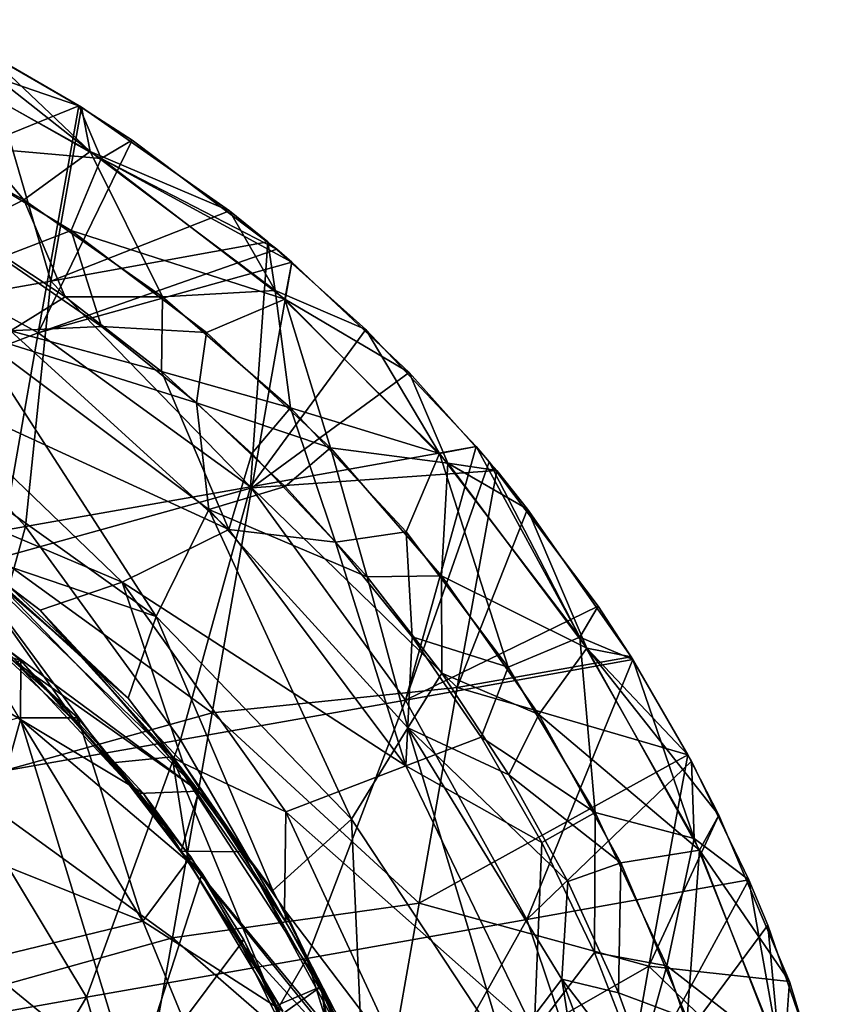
# Model space of a CAD drawing. Extents: x -65 to 803, y -691 to 80.
# Tile 281 of 281: x 771 to 801, y -98 to -62. Entities that reach past the tile are written whole.
import ezdxf

# ---------------------------------------------------------------- set-up
doc = ezdxf.new("R2010")
doc.units = 0
doc.header["$LTSCALE"] = 101.851852
for name, color, linetype in [('230', 7, 'CONTINUOUS'), ('233', 7, 'CONTINUOUS'), ('241', 7, 'CONTINUOUS'), ('251', 7, 'CONTINUOUS'), ('253', 7, 'CONTINUOUS'), ('254', 7, 'CONTINUOUS'), ('256', 7, 'CONTINUOUS'), ('312', 7, 'CONTINUOUS'), ('315', 7, 'CONTINUOUS'), ('323', 7, 'CONTINUOUS'), ('333', 7, 'CONTINUOUS'), ('335', 7, 'CONTINUOUS'), ('336', 7, 'CONTINUOUS'), ('338', 7, 'CONTINUOUS')]:
    doc.layers.add(name, color=color, linetype=linetype)

msp = doc.modelspace()

# ---------------------------------------------------------------- linework, layer by layer
at = {"layer": '230', "color": 7, "linetype": 'CONTINUOUS'}
for points in [[(768.504, -69.437, 57.501), (770.256, -73.222, 70.092), (772.313, -71.945, 57.502), (768.504, -69.437, 57.501)], [(772.313, -71.945, 57.502), (770.256, -73.222, 70.092), (775.923, -74.745, 57.504), (772.313, -71.945, 57.502)], [(770.256, -73.222, 70.092), (766.831, -75.335, 83.15), (778.444, -80.67, 70.817), (770.256, -73.222, 70.092)], [(770.256, -73.222, 70.092), (778.444, -80.67, 70.817), (775.923, -74.745, 57.504), (770.256, -73.222, 70.092)], [(775.923, -74.745, 57.504), (778.444, -80.67, 70.817), (779.307, -77.818, 57.505), (775.923, -74.745, 57.504)], [(774.441, -82.652, 84.486), (766.831, -75.335, 83.15), (764.163, -78.282, 92.891), (774.441, -82.652, 84.486)], [(766.831, -75.335, 83.15), (774.441, -82.652, 84.486), (778.444, -80.67, 70.817), (766.831, -75.335, 83.15)], [(779.307, -77.818, 57.505), (778.444, -80.67, 70.817), (782.443, -81.142, 57.507), (779.307, -77.818, 57.505)], [(771.369, -83.702, 91.474), (774.441, -82.652, 84.486), (764.163, -78.282, 92.891), (771.369, -83.702, 91.474)], [(778.444, -80.67, 70.817), (774.441, -82.652, 84.486), (785.077, -89.539, 71.49), (778.444, -80.67, 70.817)], [(778.444, -80.67, 70.817), (785.077, -89.539, 71.49), (782.443, -81.142, 57.507), (778.444, -80.67, 70.817)], [(782.443, -81.142, 57.507), (785.077, -89.539, 71.49), (785.311, -84.698, 57.508), (782.443, -81.142, 57.507)], [(776.737, -89.432, 90.556), (774.441, -82.652, 84.486), (771.369, -83.702, 91.474), (776.737, -89.432, 90.556)], [(780.584, -91.257, 85.592), (774.441, -82.652, 84.486), (776.737, -89.432, 90.556), (780.584, -91.257, 85.592)], [(774.441, -82.652, 84.486), (780.584, -91.257, 85.592), (785.077, -89.539, 71.49), (774.441, -82.652, 84.486)], [(767.816, -83.138, 95.705), (770.573, -87.736, 97.905), (772.787, -87.729, 94.79), (767.816, -83.138, 95.705)], [(785.311, -84.698, 57.508), (785.077, -89.539, 71.49), (787.897, -88.464, 57.508), (785.311, -84.698, 57.508)], [(770.573, -87.736, 97.905), (762.13, -90.091, 109.402), (775.213, -95.353, 99.099), (770.573, -87.736, 97.905)], [(770.573, -87.736, 97.905), (775.213, -95.353, 99.099), (772.787, -87.729, 94.79), (770.573, -87.736, 97.905)], [(772.787, -87.729, 94.79), (775.213, -95.353, 99.099), (777.022, -92.951, 94.097), (772.787, -87.729, 94.79)], [(787.897, -88.464, 57.508), (785.077, -89.539, 71.49), (790.18, -92.412, 57.509), (787.897, -88.464, 57.508)], [(780.529, -94.934, 90.004), (780.584, -91.257, 85.592), (776.737, -89.432, 90.556), (780.529, -94.934, 90.004)], [(785.077, -89.539, 71.49), (780.584, -91.257, 85.592), (789.892, -99.507, 72.189), (785.077, -89.539, 71.49)], [(785.077, -89.539, 71.49), (789.892, -99.507, 72.189), (790.18, -92.412, 57.509), (785.077, -89.539, 71.49)], [(762.13, -90.091, 109.402), (766.511, -97.473, 110.866), (775.213, -95.353, 99.099), (762.13, -90.091, 109.402)], [(785.023, -100.851, 86.507), (780.584, -91.257, 85.592), (780.529, -94.934, 90.004), (785.023, -100.851, 86.507)], [(780.584, -91.257, 85.592), (785.023, -100.851, 86.507), (789.892, -99.507, 72.189), (780.584, -91.257, 85.592)], [(790.18, -92.412, 57.509), (789.892, -99.507, 72.189), (792.155, -96.532, 57.509), (790.18, -92.412, 57.509)], [(777.022, -92.951, 94.097), (775.213, -95.353, 99.099), (780.47, -98.738, 93.615), (777.022, -92.951, 94.097)], [(784.205, -102.595, 89.586), (785.023, -100.851, 86.507), (780.529, -94.934, 90.004), (784.205, -102.595, 89.586)], [(775.213, -95.353, 99.099), (766.511, -97.473, 110.866), (778.618, -103.62, 99.912), (775.213, -95.353, 99.099)], [(775.213, -95.353, 99.099), (778.618, -103.62, 99.912), (780.47, -98.738, 93.615), (775.213, -95.353, 99.099)], [(792.155, -96.532, 57.509), (789.892, -99.507, 72.189), (793.807, -100.801, 57.51), (792.155, -96.532, 57.509)], [(766.511, -97.473, 110.866), (769.783, -105.474, 111.78), (778.618, -103.62, 99.912), (766.511, -97.473, 110.866)]]:
    msp.add_3dface(points, dxfattribs=at)
at = {"layer": '233', "color": 7, "linetype": 'CONTINUOUS'}
for points in [[(767.816, -83.138, 95.705), (772.787, -87.729, 94.79), (767.797, -83.348, 95.592), (767.816, -83.138, 95.705)], [(767.797, -83.348, 95.592), (772.787, -87.729, 94.79), (772.727, -87.922, 94.685), (767.797, -83.348, 95.592)], [(772.787, -87.729, 94.79), (777.022, -92.951, 94.097), (772.727, -87.922, 94.685), (772.787, -87.729, 94.79)], [(772.727, -87.922, 94.685), (777.022, -92.951, 94.097), (774.07, -89.426, 94.455), (772.727, -87.922, 94.685)], [(774.07, -89.426, 94.455), (777.022, -92.951, 94.097), (776.938, -93.141, 93.995), (774.07, -89.426, 94.455)], [(777.022, -92.951, 94.097), (780.47, -98.738, 93.615), (776.938, -93.141, 93.995), (777.022, -92.951, 94.097)], [(776.938, -93.141, 93.995), (780.47, -98.738, 93.615), (780.175, -98.548, 93.54), (776.938, -93.141, 93.995)]]:
    msp.add_3dface(points, dxfattribs=at)
at = {"layer": '241', "color": 7, "linetype": 'CONTINUOUS'}
for points in [[(771.369, -83.702, 91.474), (764.163, -78.282, 92.891), (767.89, -81.05, 92.026), (771.369, -83.702, 91.474)], [(772.623, -85.134, 91.14), (771.369, -83.702, 91.474), (767.89, -81.05, 92.026), (772.623, -85.134, 91.14)], [(776.737, -89.432, 90.556), (771.369, -83.702, 91.474), (776.319, -89.201, 90.515), (776.737, -89.432, 90.556)], [(776.319, -89.201, 90.515), (771.369, -83.702, 91.474), (772.623, -85.134, 91.14), (776.319, -89.201, 90.515)], [(780.597, -95.408, 89.89), (776.737, -89.432, 90.556), (776.319, -89.201, 90.515), (780.597, -95.408, 89.89)], [(780.529, -94.934, 90.004), (776.737, -89.432, 90.556), (780.597, -95.408, 89.89), (780.529, -94.934, 90.004)], [(784.205, -102.595, 89.586), (780.529, -94.934, 90.004), (783.994, -102.548, 89.506), (784.205, -102.595, 89.586)], [(783.994, -102.548, 89.506), (780.529, -94.934, 90.004), (781.899, -97.806, 89.728), (783.994, -102.548, 89.506)], [(781.899, -97.806, 89.728), (780.529, -94.934, 90.004), (780.597, -95.408, 89.89), (781.899, -97.806, 89.728)]]:
    msp.add_3dface(points, dxfattribs=at)
at = {"layer": '251', "color": 7, "linetype": 'CONTINUOUS'}
for points in [[(767.797, -83.348, 95.592), (772.727, -87.922, 94.685), (767.89, -81.05, 92.026), (767.797, -83.348, 95.592)], [(772.727, -87.922, 94.685), (774.07, -89.426, 94.455), (767.89, -81.05, 92.026), (772.727, -87.922, 94.685)], [(774.07, -89.426, 94.455), (776.319, -89.201, 90.515), (767.89, -81.05, 92.026), (774.07, -89.426, 94.455)], [(776.319, -89.201, 90.515), (772.623, -85.134, 91.14), (767.89, -81.05, 92.026), (776.319, -89.201, 90.515)], [(774.07, -89.426, 94.455), (776.938, -93.141, 93.995), (776.319, -89.201, 90.515), (774.07, -89.426, 94.455)], [(776.938, -93.141, 93.995), (780.175, -98.548, 93.54), (776.319, -89.201, 90.515), (776.938, -93.141, 93.995)], [(780.175, -98.548, 93.54), (781.899, -97.806, 89.728), (776.319, -89.201, 90.515), (780.175, -98.548, 93.54)], [(781.899, -97.806, 89.728), (780.597, -95.408, 89.89), (776.319, -89.201, 90.515), (781.899, -97.806, 89.728)], [(780.175, -98.548, 93.54), (780.355, -98.904, 93.517), (781.899, -97.806, 89.728), (780.175, -98.548, 93.54)], [(780.355, -98.904, 93.517), (782.916, -105.106, 93.238), (781.899, -97.806, 89.728), (780.355, -98.904, 93.517)], [(782.916, -105.106, 93.238), (783.914, -108.57, 93.168), (781.899, -97.806, 89.728), (782.916, -105.106, 93.238)], [(783.914, -108.57, 93.168), (785.746, -108.18, 89.382), (781.899, -97.806, 89.728), (783.914, -108.57, 93.168)], [(785.746, -108.18, 89.382), (783.994, -102.548, 89.506), (781.899, -97.806, 89.728), (785.746, -108.18, 89.382)]]:
    msp.add_3dface(points, dxfattribs=at)
at = {"layer": '253', "color": 7, "linetype": 'CONTINUOUS'}
for points in [[(765.204, -65.229, 57.389), (768.504, -69.437, 57.501), (770.759, -68.308, 57.389), (765.204, -65.229, 57.389)], [(768.504, -69.437, 57.501), (772.313, -71.945, 57.502), (770.759, -68.308, 57.389), (768.504, -69.437, 57.501)], [(770.759, -68.308, 57.389), (772.313, -71.945, 57.502), (775.961, -71.951, 57.389), (770.759, -68.308, 57.389)], [(772.313, -71.945, 57.502), (775.923, -74.745, 57.504), (775.961, -71.951, 57.389), (772.313, -71.945, 57.502)], [(775.961, -71.951, 57.389), (775.923, -74.745, 57.504), (780.755, -76.118, 57.389), (775.961, -71.951, 57.389)], [(775.923, -74.745, 57.504), (779.307, -77.818, 57.505), (780.755, -76.118, 57.389), (775.923, -74.745, 57.504)], [(779.307, -77.818, 57.505), (782.443, -81.142, 57.507), (780.755, -76.118, 57.389), (779.307, -77.818, 57.505)], [(780.755, -76.118, 57.389), (782.443, -81.142, 57.507), (785.086, -80.762, 57.389), (780.755, -76.118, 57.389)], [(782.443, -81.142, 57.507), (785.311, -84.698, 57.508), (785.086, -80.762, 57.389), (782.443, -81.142, 57.507)], [(785.086, -80.762, 57.389), (785.311, -84.698, 57.508), (788.908, -85.835, 57.389), (785.086, -80.762, 57.389)], [(785.311, -84.698, 57.508), (787.897, -88.464, 57.508), (788.908, -85.835, 57.389), (785.311, -84.698, 57.508)], [(788.908, -85.835, 57.389), (787.897, -88.464, 57.508), (792.179, -91.278, 57.389), (788.908, -85.835, 57.389)], [(787.897, -88.464, 57.508), (790.18, -92.412, 57.509), (792.179, -91.278, 57.389), (787.897, -88.464, 57.508)], [(790.18, -92.412, 57.509), (792.155, -96.532, 57.509), (792.179, -91.278, 57.389), (790.18, -92.412, 57.509)], [(792.179, -91.278, 57.389), (792.155, -96.532, 57.509), (794.863, -97.034, 57.389), (792.179, -91.278, 57.389)], [(792.155, -96.532, 57.509), (793.807, -100.801, 57.51), (794.863, -97.034, 57.389), (792.155, -96.532, 57.509)], [(794.863, -97.034, 57.389), (793.807, -100.801, 57.51), (796.931, -103.039, 57.389), (794.863, -97.034, 57.389)]]:
    msp.add_3dface(points, dxfattribs=at)
at = {"layer": '254', "color": 7, "linetype": 'CONTINUOUS'}
for points in [[(773.25, -66.505, 56.093), (766.988, -61.56, 53.2), (765.675, -62.284, 56.093), (773.25, -66.505, 56.093)], [(769.248, -62.717, 53.2), (766.988, -61.56, 53.2), (773.25, -66.505, 56.093), (769.248, -62.717, 53.2)], [(765.204, -65.229, 57.389), (770.759, -68.308, 57.389), (765.675, -62.284, 56.093), (765.204, -65.229, 57.389)], [(770.759, -68.308, 57.389), (773.25, -66.505, 56.093), (765.675, -62.284, 56.093), (770.759, -68.308, 57.389)], [(772.917, -64.845, 53.2), (769.248, -62.717, 53.2), (773.25, -66.505, 56.093), (772.917, -64.845, 53.2)], [(778.465, -68.729, 53.2), (772.917, -64.845, 53.2), (773.25, -66.505, 56.093), (778.465, -68.729, 53.2)], [(770.759, -68.308, 57.389), (775.961, -71.951, 57.389), (773.25, -66.505, 56.093), (770.759, -68.308, 57.389)], [(775.961, -71.951, 57.389), (780.179, -71.718, 56.093), (773.25, -66.505, 56.093), (775.961, -71.951, 57.389)], [(780.179, -71.718, 56.093), (778.465, -68.729, 53.2), (773.25, -66.505, 56.093), (780.179, -71.718, 56.093)], [(779.903, -69.885, 53.2), (778.465, -68.729, 53.2), (780.179, -71.718, 56.093), (779.903, -69.885, 53.2)], [(783.576, -73.171, 53.2), (779.903, -69.885, 53.2), (780.179, -71.718, 56.093), (783.576, -73.171, 53.2)], [(775.961, -71.951, 57.389), (780.755, -76.118, 57.389), (780.179, -71.718, 56.093), (775.961, -71.951, 57.389)], [(780.755, -76.118, 57.389), (786.334, -77.827, 56.093), (780.179, -71.718, 56.093), (780.755, -76.118, 57.389)], [(786.334, -77.827, 56.093), (783.576, -73.171, 53.2), (780.179, -71.718, 56.093), (786.334, -77.827, 56.093)], [(787.719, -77.56, 53.2), (783.576, -73.171, 53.2), (786.334, -77.827, 56.093), (787.719, -77.56, 53.2)], [(780.755, -76.118, 57.389), (785.086, -80.762, 57.389), (786.334, -77.827, 56.093), (780.755, -76.118, 57.389)], [(785.086, -80.762, 57.389), (788.908, -85.835, 57.389), (786.334, -77.827, 56.093), (785.086, -80.762, 57.389)], [(791.6, -84.716, 56.093), (787.719, -77.56, 53.2), (786.334, -77.827, 56.093), (791.6, -84.716, 56.093)], [(788.908, -85.835, 57.389), (791.6, -84.716, 56.093), (786.334, -77.827, 56.093), (788.908, -85.835, 57.389)], [(788.206, -78.133, 53.2), (787.719, -77.56, 53.2), (791.6, -84.716, 56.093), (788.206, -78.133, 53.2)], [(792.291, -83.553, 53.2), (788.206, -78.133, 53.2), (791.6, -84.716, 56.093), (792.291, -83.553, 53.2)], [(793.582, -85.545, 53.2), (792.291, -83.553, 53.2), (791.6, -84.716, 56.093), (793.582, -85.545, 53.2)], [(788.908, -85.835, 57.389), (792.179, -91.278, 57.389), (791.6, -84.716, 56.093), (788.908, -85.835, 57.389)], [(792.179, -91.278, 57.389), (795.879, -92.259, 56.093), (791.6, -84.716, 56.093), (792.179, -91.278, 57.389)], [(795.879, -92.259, 56.093), (793.582, -85.545, 53.2), (791.6, -84.716, 56.093), (795.879, -92.259, 56.093)], [(795.781, -89.362, 53.2), (793.582, -85.545, 53.2), (795.879, -92.259, 56.093), (795.781, -89.362, 53.2)], [(797.933, -93.811, 53.2), (795.781, -89.362, 53.2), (795.879, -92.259, 56.093), (797.933, -93.811, 53.2)], [(792.179, -91.278, 57.389), (794.863, -97.034, 57.389), (795.879, -92.259, 56.093), (792.179, -91.278, 57.389)], [(794.863, -97.034, 57.389), (799.091, -100.314, 56.093), (795.879, -92.259, 56.093), (794.863, -97.034, 57.389)], [(799.091, -100.314, 56.093), (797.933, -93.811, 53.2), (795.879, -92.259, 56.093), (799.091, -100.314, 56.093)], [(798.645, -95.503, 53.2), (797.933, -93.811, 53.2), (799.091, -100.314, 56.093), (798.645, -95.503, 53.2)], [(800.853, -101.915, 53.2), (798.645, -95.503, 53.2), (799.091, -100.314, 56.093), (800.853, -101.915, 53.2)], [(794.863, -97.034, 57.389), (796.931, -103.039, 57.389), (799.091, -100.314, 56.093), (794.863, -97.034, 57.389)]]:
    msp.add_3dface(points, dxfattribs=at)
at = {"layer": '256', "color": 7, "linetype": 'CONTINUOUS'}
for points in [[(769.248, -62.717, 53.2), (771.77, -71.365, 53.2), (763.682, -72.791, 53.2), (769.248, -62.717, 53.2)], [(769.248, -62.717, 53.2), (772.917, -64.845, 53.2), (771.77, -71.365, 53.2), (769.248, -62.717, 53.2)], [(772.917, -64.845, 53.2), (778.465, -68.729, 53.2), (771.77, -71.365, 53.2), (772.917, -64.845, 53.2)], [(778.465, -68.729, 53.2), (779.903, -69.885, 53.2), (771.77, -71.365, 53.2), (778.465, -68.729, 53.2)], [(779.903, -69.885, 53.2), (779.26, -79.071, 53.2), (771.77, -71.365, 53.2), (779.903, -69.885, 53.2)], [(779.903, -69.885, 53.2), (783.576, -73.171, 53.2), (779.26, -79.071, 53.2), (779.903, -69.885, 53.2)], [(771.77, -71.365, 53.2), (770.826, -80.558, 53.2), (763.682, -72.791, 53.2), (771.77, -71.365, 53.2)], [(779.26, -79.071, 53.2), (770.826, -80.558, 53.2), (771.77, -71.365, 53.2), (779.26, -79.071, 53.2)], [(770.826, -80.558, 53.2), (762.392, -82.045, 53.2), (763.682, -72.791, 53.2), (770.826, -80.558, 53.2)], [(783.576, -73.171, 53.2), (787.719, -77.56, 53.2), (779.26, -79.071, 53.2), (783.576, -73.171, 53.2)], [(787.719, -77.56, 53.2), (785.069, -87.073, 53.2), (779.26, -79.071, 53.2), (787.719, -77.56, 53.2)], [(787.719, -77.56, 53.2), (788.206, -78.133, 53.2), (785.069, -87.073, 53.2), (787.719, -77.56, 53.2)], [(788.206, -78.133, 53.2), (792.291, -83.553, 53.2), (785.069, -87.073, 53.2), (788.206, -78.133, 53.2)], [(779.26, -79.071, 53.2), (776.627, -88.561, 53.2), (770.826, -80.558, 53.2), (779.26, -79.071, 53.2)], [(785.069, -87.073, 53.2), (776.627, -88.561, 53.2), (779.26, -79.071, 53.2), (785.069, -87.073, 53.2)], [(770.826, -80.558, 53.2), (768.185, -90.05, 53.2), (762.392, -82.045, 53.2), (770.826, -80.558, 53.2)], [(776.627, -88.561, 53.2), (768.185, -90.05, 53.2), (770.826, -80.558, 53.2), (776.627, -88.561, 53.2)], [(792.291, -83.553, 53.2), (793.582, -85.545, 53.2), (785.069, -87.073, 53.2), (792.291, -83.553, 53.2)], [(793.582, -85.545, 53.2), (789.616, -95.297, 53.2), (785.069, -87.073, 53.2), (793.582, -85.545, 53.2)], [(793.582, -85.545, 53.2), (795.781, -89.362, 53.2), (789.616, -95.297, 53.2), (793.582, -85.545, 53.2)], [(785.069, -87.073, 53.2), (781.361, -96.753, 53.2), (776.627, -88.561, 53.2), (785.069, -87.073, 53.2)], [(789.616, -95.297, 53.2), (781.361, -96.753, 53.2), (785.069, -87.073, 53.2), (789.616, -95.297, 53.2)], [(776.627, -88.561, 53.2), (773.106, -98.208, 53.2), (768.185, -90.05, 53.2), (776.627, -88.561, 53.2)], [(781.361, -96.753, 53.2), (773.106, -98.208, 53.2), (776.627, -88.561, 53.2), (781.361, -96.753, 53.2)], [(795.781, -89.362, 53.2), (797.933, -93.811, 53.2), (789.616, -95.297, 53.2), (795.781, -89.362, 53.2)], [(773.106, -98.208, 53.2), (764.851, -99.664, 53.2), (768.185, -90.05, 53.2), (773.106, -98.208, 53.2)], [(797.933, -93.811, 53.2), (792.489, -103.817, 53.2), (789.616, -95.297, 53.2), (797.933, -93.811, 53.2)], [(797.933, -93.811, 53.2), (798.645, -95.503, 53.2), (792.489, -103.817, 53.2), (797.933, -93.811, 53.2)], [(789.616, -95.297, 53.2), (784.029, -105.308, 53.2), (781.361, -96.753, 53.2), (789.616, -95.297, 53.2)], [(792.489, -103.817, 53.2), (784.029, -105.308, 53.2), (789.616, -95.297, 53.2), (792.489, -103.817, 53.2)], [(798.645, -95.503, 53.2), (800.853, -101.915, 53.2), (792.489, -103.817, 53.2), (798.645, -95.503, 53.2)], [(781.361, -96.753, 53.2), (775.57, -106.8, 53.2), (773.106, -98.208, 53.2), (781.361, -96.753, 53.2)], [(784.029, -105.308, 53.2), (775.57, -106.8, 53.2), (781.361, -96.753, 53.2), (784.029, -105.308, 53.2)], [(773.106, -98.208, 53.2), (767.111, -108.292, 53.2), (764.851, -99.664, 53.2), (773.106, -98.208, 53.2)], [(775.57, -106.8, 53.2), (767.111, -108.292, 53.2), (773.106, -98.208, 53.2), (775.57, -106.8, 53.2)]]:
    msp.add_3dface(points, dxfattribs=at)
at = {"layer": '312', "color": 7, "linetype": 'CONTINUOUS'}
for points in [[(773.672, -73.058, 47.892), (768.83, -73.292, 33.91), (769.906, -70.472, 47.892), (773.672, -73.058, 47.892)], [(777.227, -75.927, 47.893), (768.83, -73.292, 33.91), (773.672, -73.058, 47.892), (777.227, -75.927, 47.893)], [(775.718, -83.929, 20.914), (767.113, -77.785, 19.808), (768.83, -73.292, 33.91), (775.718, -83.929, 20.914)], [(777.699, -79.926, 34.583), (775.718, -83.929, 20.914), (768.83, -73.292, 33.91), (777.699, -79.926, 34.583)], [(777.699, -79.926, 34.583), (768.83, -73.292, 33.91), (777.227, -75.927, 47.893), (777.699, -79.926, 34.583)], [(780.552, -79.062, 47.895), (777.699, -79.926, 34.583), (777.227, -75.927, 47.893), (780.552, -79.062, 47.895)], [(767.113, -77.785, 19.808), (775.718, -83.929, 20.914), (768.937, -81.632, 14.844), (767.113, -77.785, 19.808)], [(783.624, -82.447, 47.896), (777.699, -79.926, 34.583), (780.552, -79.062, 47.895), (783.624, -82.447, 47.896)], [(783.035, -91.538, 22.25), (775.718, -83.929, 20.914), (777.699, -79.926, 34.583), (783.035, -91.538, 22.25)], [(785.148, -88.113, 35.308), (783.035, -91.538, 22.25), (777.699, -79.926, 34.583), (785.148, -88.113, 35.308)], [(785.148, -88.113, 35.308), (777.699, -79.926, 34.583), (783.624, -82.447, 47.896), (785.148, -88.113, 35.308)], [(770.641, -85.582, 10.61), (763.017, -83.157, 6.301), (765.419, -81.347, 11.303), (770.641, -85.582, 10.61)], [(768.937, -81.632, 14.844), (775.718, -83.929, 20.914), (774.668, -87, 13.926), (768.937, -81.632, 14.844)], [(786.425, -86.057, 47.898), (785.148, -88.113, 35.308), (783.624, -82.447, 47.896), (786.425, -86.057, 47.898)], [(770.634, -87.796, 7.495), (768.279, -96.24, -4.002), (763.017, -83.157, 6.301), (770.634, -87.796, 7.495)], [(770.634, -87.796, 7.495), (763.017, -83.157, 6.301), (770.641, -85.582, 10.61), (770.634, -87.796, 7.495)], [(774.668, -87, 13.926), (775.718, -83.929, 20.914), (780.087, -94.207, 12.509), (774.668, -87, 13.926)], [(775.718, -83.929, 20.914), (783.035, -91.538, 22.25), (780.087, -94.207, 12.509), (775.718, -83.929, 20.914)], [(775.232, -90.554, 9.695), (770.634, -87.796, 7.495), (770.641, -85.582, 10.61), (775.232, -90.554, 9.695)], [(788.933, -89.866, 47.899), (785.148, -88.113, 35.308), (786.425, -86.057, 47.898), (788.933, -89.866, 47.899)], [(774.848, -101.624, -2.014), (768.279, -96.24, -4.002), (770.634, -87.796, 7.495), (774.848, -101.624, -2.014)], [(777.444, -93.566, 9.097), (774.848, -101.624, -2.014), (770.634, -87.796, 7.495), (777.444, -93.566, 9.097)], [(777.444, -93.566, 9.097), (770.634, -87.796, 7.495), (775.232, -90.554, 9.695), (777.444, -93.566, 9.097)], [(788.83, -100.308, 23.971), (783.035, -91.538, 22.25), (785.148, -88.113, 35.308), (788.83, -100.308, 23.971)], [(790.921, -97.526, 36.277), (788.83, -100.308, 23.971), (785.148, -88.113, 35.308), (790.921, -97.526, 36.277)], [(790.921, -97.526, 36.277), (785.148, -88.113, 35.308), (791.145, -93.869, 47.901), (790.921, -97.526, 36.277)], [(791.145, -93.869, 47.901), (785.148, -88.113, 35.308), (788.933, -89.866, 47.899), (791.145, -93.869, 47.901)], [(783.035, -91.538, 22.25), (783.456, -100.732, 11.072), (780.087, -94.207, 12.509), (783.035, -91.538, 22.25)], [(788.83, -100.308, 23.971), (783.456, -100.732, 11.072), (783.035, -91.538, 22.25), (788.83, -100.308, 23.971)], [(779.01, -96.052, 8.58), (774.848, -101.624, -2.014), (777.444, -93.566, 9.097), (779.01, -96.052, 8.58)], [(793.045, -98.042, 47.903), (790.921, -97.526, 36.277), (791.145, -93.869, 47.901), (793.045, -98.042, 47.903)], [(768.279, -96.24, -4.002), (774.848, -101.624, -2.014), (769.708, -109.644, -12.205), (768.279, -96.24, -4.002)], [(781.97, -102.032, 7.257), (774.848, -101.624, -2.014), (779.01, -96.052, 8.58), (781.97, -102.032, 7.257)], [(792.878, -109.899, 26.08), (788.83, -100.308, 23.971), (790.921, -97.526, 36.277), (792.878, -109.899, 26.08)], [(794.797, -107.799, 37.514), (792.878, -109.899, 26.08), (790.921, -97.526, 36.277), (794.797, -107.799, 37.514)], [(794.797, -107.799, 37.514), (790.921, -97.526, 36.277), (794.614, -102.347, 47.905), (794.797, -107.799, 37.514)], [(794.614, -102.347, 47.905), (790.921, -97.526, 36.277), (793.045, -98.042, 47.903), (794.614, -102.347, 47.905)]]:
    msp.add_3dface(points, dxfattribs=at)
at = {"layer": '315', "color": 7, "linetype": 'CONTINUOUS'}
for points in [[(770.641, -85.582, 10.61), (765.419, -81.347, 11.303), (770.448, -85.643, 10.715), (770.641, -85.582, 10.61)], [(775.022, -90.573, 9.808), (770.641, -85.582, 10.61), (770.448, -85.643, 10.715), (775.022, -90.573, 9.808)], [(775.232, -90.554, 9.695), (770.641, -85.582, 10.61), (775.022, -90.573, 9.808), (775.232, -90.554, 9.695)], [(776.653, -92.732, 9.382), (775.232, -90.554, 9.695), (775.022, -90.573, 9.808), (776.653, -92.732, 9.382)], [(777.444, -93.566, 9.097), (775.232, -90.554, 9.695), (776.653, -92.732, 9.382), (777.444, -93.566, 9.097)], [(778.842, -96.113, 8.682), (777.444, -93.566, 9.097), (776.653, -92.732, 9.382), (778.842, -96.113, 8.682)], [(779.01, -96.052, 8.58), (777.444, -93.566, 9.097), (778.842, -96.113, 8.682), (779.01, -96.052, 8.58)], [(781.839, -102.175, 7.337), (779.01, -96.052, 8.58), (778.842, -96.113, 8.682), (781.839, -102.175, 7.337)], [(781.97, -102.032, 7.257), (779.01, -96.052, 8.58), (781.839, -102.175, 7.337), (781.97, -102.032, 7.257)]]:
    msp.add_3dface(points, dxfattribs=at)
at = {"layer": '323', "color": 7, "linetype": 'CONTINUOUS'}
for points in [[(768.937, -81.632, 14.844), (774.668, -87, 13.926), (769.169, -82.05, 14.885), (768.937, -81.632, 14.844)], [(769.169, -82.05, 14.885), (774.668, -87, 13.926), (773.235, -85.747, 14.26), (769.169, -82.05, 14.885)], [(773.235, -85.747, 14.26), (774.668, -87, 13.926), (777.32, -90.479, 13.374), (773.235, -85.747, 14.26)], [(774.668, -87, 13.926), (780.087, -94.207, 12.509), (777.32, -90.479, 13.374), (774.668, -87, 13.926)], [(777.32, -90.479, 13.374), (780.087, -94.207, 12.509), (778.944, -92.762, 12.915), (777.32, -90.479, 13.374)], [(780.087, -94.207, 12.509), (783.456, -100.732, 11.072), (778.944, -92.762, 12.915), (780.087, -94.207, 12.509)], [(778.944, -92.762, 12.915), (783.456, -100.732, 11.072), (783.22, -100.635, 11.2), (778.944, -92.762, 12.915)]]:
    msp.add_3dface(points, dxfattribs=at)
at = {"layer": '333', "color": 7, "linetype": 'CONTINUOUS'}
for points in [[(768.944, -84.299, 10.945), (769.169, -82.05, 14.885), (777.32, -90.479, 13.374), (768.944, -84.299, 10.945)], [(769.169, -82.05, 14.885), (773.235, -85.747, 14.26), (777.32, -90.479, 13.374), (769.169, -82.05, 14.885)], [(770.448, -85.643, 10.715), (768.944, -84.299, 10.945), (777.32, -90.479, 13.374), (770.448, -85.643, 10.715)], [(775.022, -90.573, 9.808), (770.448, -85.643, 10.715), (777.32, -90.479, 13.374), (775.022, -90.573, 9.808)], [(776.653, -92.732, 9.382), (775.022, -90.573, 9.808), (777.32, -90.479, 13.374), (776.653, -92.732, 9.382)], [(776.653, -92.732, 9.382), (777.32, -90.479, 13.374), (778.944, -92.762, 12.915), (776.653, -92.732, 9.382)], [(778.842, -96.113, 8.682), (776.653, -92.732, 9.382), (783.407, -101.077, 11.098), (778.842, -96.113, 8.682)], [(776.653, -92.732, 9.382), (778.944, -92.762, 12.915), (783.22, -100.635, 11.2), (776.653, -92.732, 9.382)], [(776.653, -92.732, 9.382), (783.22, -100.635, 11.2), (783.407, -101.077, 11.098), (776.653, -92.732, 9.382)], [(781.839, -102.175, 7.337), (778.842, -96.113, 8.682), (783.407, -101.077, 11.098), (781.839, -102.175, 7.337)]]:
    msp.add_3dface(points, dxfattribs=at)
at = {"layer": '335', "color": 7, "linetype": 'CONTINUOUS'}
for points in [[(772.535, -69.462, 48.011), (769.906, -70.472, 47.892), (767.091, -66.191, 48.011), (772.535, -69.462, 48.011)], [(773.672, -73.058, 47.892), (769.906, -70.472, 47.892), (772.535, -69.462, 48.011), (773.672, -73.058, 47.892)], [(777.607, -73.284, 48.011), (773.672, -73.058, 47.892), (772.535, -69.462, 48.011), (777.607, -73.284, 48.011)], [(777.227, -75.927, 47.893), (773.672, -73.058, 47.892), (777.607, -73.284, 48.011), (777.227, -75.927, 47.893)], [(782.252, -77.615, 48.011), (777.227, -75.927, 47.893), (777.607, -73.284, 48.011), (782.252, -77.615, 48.011)], [(780.552, -79.062, 47.895), (777.227, -75.927, 47.893), (782.252, -77.615, 48.011), (780.552, -79.062, 47.895)], [(783.624, -82.447, 47.896), (780.552, -79.062, 47.895), (782.252, -77.615, 48.011), (783.624, -82.447, 47.896)], [(786.419, -82.408, 48.011), (783.624, -82.447, 47.896), (782.252, -77.615, 48.011), (786.419, -82.408, 48.011)], [(786.425, -86.057, 47.898), (783.624, -82.447, 47.896), (786.419, -82.408, 48.011), (786.425, -86.057, 47.898)], [(790.061, -87.611, 48.011), (786.425, -86.057, 47.898), (786.419, -82.408, 48.011), (790.061, -87.611, 48.011)], [(788.933, -89.866, 47.899), (786.425, -86.057, 47.898), (790.061, -87.611, 48.011), (788.933, -89.866, 47.899)], [(793.141, -93.166, 48.011), (788.933, -89.866, 47.899), (790.061, -87.611, 48.011), (793.141, -93.166, 48.011)], [(791.145, -93.869, 47.901), (788.933, -89.866, 47.899), (793.141, -93.166, 48.011), (791.145, -93.869, 47.901)], [(793.045, -98.042, 47.903), (791.145, -93.869, 47.901), (793.141, -93.166, 48.011), (793.045, -98.042, 47.903)], [(795.622, -99.012, 48.011), (793.045, -98.042, 47.903), (793.141, -93.166, 48.011), (795.622, -99.012, 48.011)], [(794.614, -102.347, 47.905), (793.045, -98.042, 47.903), (795.622, -99.012, 48.011), (794.614, -102.347, 47.905)]]:
    msp.add_3dface(points, dxfattribs=at)
at = {"layer": '336', "color": 7, "linetype": 'CONTINUOUS'}
for points in [[(767.091, -66.191, 48.011), (766.111, -62.491, 49.307), (773.653, -66.769, 49.307), (767.091, -66.191, 48.011)], [(769.008, -62.588, 52.2), (772.824, -64.788, 52.2), (766.111, -62.491, 49.307), (769.008, -62.588, 52.2)], [(766.111, -62.491, 49.307), (772.824, -64.788, 52.2), (773.653, -66.769, 49.307), (766.111, -62.491, 49.307)], [(772.824, -64.788, 52.2), (774.817, -66.079, 52.2), (773.653, -66.769, 49.307), (772.824, -64.788, 52.2)], [(772.535, -69.462, 48.011), (767.091, -66.191, 48.011), (773.653, -66.769, 49.307), (772.535, -69.462, 48.011)], [(774.817, -66.079, 52.2), (780.237, -70.164, 52.2), (773.653, -66.769, 49.307), (774.817, -66.079, 52.2)], [(772.535, -69.462, 48.011), (773.653, -66.769, 49.307), (780.543, -72.035, 49.307), (772.535, -69.462, 48.011)], [(780.237, -70.164, 52.2), (780.81, -70.65, 52.2), (773.653, -66.769, 49.307), (780.237, -70.164, 52.2)], [(773.653, -66.769, 49.307), (780.81, -70.65, 52.2), (780.543, -72.035, 49.307), (773.653, -66.769, 49.307)], [(777.607, -73.284, 48.011), (772.535, -69.462, 48.011), (780.543, -72.035, 49.307), (777.607, -73.284, 48.011)], [(780.81, -70.65, 52.2), (785.199, -74.793, 52.2), (780.543, -72.035, 49.307), (780.81, -70.65, 52.2)], [(782.252, -77.615, 48.011), (777.607, -73.284, 48.011), (780.543, -72.035, 49.307), (782.252, -77.615, 48.011)], [(782.252, -77.615, 48.011), (780.543, -72.035, 49.307), (786.651, -78.19, 49.307), (782.252, -77.615, 48.011)], [(780.543, -72.035, 49.307), (785.199, -74.793, 52.2), (786.651, -78.19, 49.307), (780.543, -72.035, 49.307)], [(785.199, -74.793, 52.2), (788.485, -78.467, 52.2), (786.651, -78.19, 49.307), (785.199, -74.793, 52.2)], [(786.419, -82.408, 48.011), (782.252, -77.615, 48.011), (786.651, -78.19, 49.307), (786.419, -82.408, 48.011)], [(786.419, -82.408, 48.011), (786.651, -78.19, 49.307), (791.865, -85.12, 49.307), (786.419, -82.408, 48.011)], [(788.485, -78.467, 52.2), (789.641, -79.905, 52.2), (786.651, -78.19, 49.307), (788.485, -78.467, 52.2)], [(786.651, -78.19, 49.307), (789.641, -79.905, 52.2), (791.865, -85.12, 49.307), (786.651, -78.19, 49.307)], [(789.641, -79.905, 52.2), (793.524, -85.453, 52.2), (791.865, -85.12, 49.307), (789.641, -79.905, 52.2)], [(790.061, -87.611, 48.011), (786.419, -82.408, 48.011), (791.865, -85.12, 49.307), (790.061, -87.611, 48.011)], [(790.061, -87.611, 48.011), (791.865, -85.12, 49.307), (796.086, -92.694, 49.307), (790.061, -87.611, 48.011)], [(795.653, -89.122, 52.2), (796.81, -91.381, 52.2), (791.865, -85.12, 49.307), (795.653, -89.122, 52.2)], [(791.865, -85.12, 49.307), (796.81, -91.381, 52.2), (796.086, -92.694, 49.307), (791.865, -85.12, 49.307)], [(793.524, -85.453, 52.2), (795.653, -89.122, 52.2), (791.865, -85.12, 49.307), (793.524, -85.453, 52.2)], [(793.141, -93.166, 48.011), (790.061, -87.611, 48.011), (796.086, -92.694, 49.307), (793.141, -93.166, 48.011)], [(796.81, -91.381, 52.2), (799.457, -97.619, 52.2), (796.086, -92.694, 49.307), (796.81, -91.381, 52.2)], [(795.622, -99.012, 48.011), (793.141, -93.166, 48.011), (796.086, -92.694, 49.307), (795.622, -99.012, 48.011)], [(795.622, -99.012, 48.011), (796.086, -92.694, 49.307), (799.237, -100.773, 49.307), (795.622, -99.012, 48.011)], [(796.086, -92.694, 49.307), (799.457, -97.619, 52.2), (799.237, -100.773, 49.307), (796.086, -92.694, 49.307)], [(799.457, -97.619, 52.2), (801.438, -104.097, 52.2), (799.237, -100.773, 49.307), (799.457, -97.619, 52.2)]]:
    msp.add_3dface(points, dxfattribs=at)
at = {"layer": '338', "color": 7, "linetype": 'CONTINUOUS'}
for points in [[(772.824, -64.788, 52.2), (769.008, -62.588, 52.2), (763.072, -68.754, 52.2), (772.824, -64.788, 52.2)], [(772.824, -64.788, 52.2), (763.072, -68.754, 52.2), (771.297, -73.301, 52.2), (772.824, -64.788, 52.2)], [(774.817, -66.079, 52.2), (772.824, -64.788, 52.2), (771.297, -73.301, 52.2), (774.817, -66.079, 52.2)], [(780.237, -70.164, 52.2), (774.817, -66.079, 52.2), (771.297, -73.301, 52.2), (780.237, -70.164, 52.2)], [(763.072, -68.754, 52.2), (761.617, -77.009, 52.2), (771.297, -73.301, 52.2), (763.072, -68.754, 52.2)], [(780.81, -70.65, 52.2), (780.237, -70.164, 52.2), (771.297, -73.301, 52.2), (780.81, -70.65, 52.2)], [(780.81, -70.65, 52.2), (771.297, -73.301, 52.2), (779.299, -79.11, 52.2), (780.81, -70.65, 52.2)], [(785.199, -74.793, 52.2), (780.81, -70.65, 52.2), (779.299, -79.11, 52.2), (785.199, -74.793, 52.2)], [(771.297, -73.301, 52.2), (761.617, -77.009, 52.2), (769.808, -81.743, 52.2), (771.297, -73.301, 52.2)], [(771.297, -73.301, 52.2), (769.808, -81.743, 52.2), (779.299, -79.11, 52.2), (771.297, -73.301, 52.2)], [(788.485, -78.467, 52.2), (785.199, -74.793, 52.2), (779.299, -79.11, 52.2), (788.485, -78.467, 52.2)], [(788.485, -78.467, 52.2), (779.299, -79.11, 52.2), (787.004, -86.6, 52.2), (788.485, -78.467, 52.2)], [(789.641, -79.905, 52.2), (788.485, -78.467, 52.2), (787.004, -86.6, 52.2), (789.641, -79.905, 52.2)], [(779.299, -79.11, 52.2), (769.808, -81.743, 52.2), (777.812, -87.544, 52.2), (779.299, -79.11, 52.2)], [(779.299, -79.11, 52.2), (777.812, -87.544, 52.2), (787.004, -86.6, 52.2), (779.299, -79.11, 52.2)], [(793.524, -85.453, 52.2), (789.641, -79.905, 52.2), (787.004, -86.6, 52.2), (793.524, -85.453, 52.2)], [(769.808, -81.743, 52.2), (768.32, -90.185, 52.2), (777.812, -87.544, 52.2), (769.808, -81.743, 52.2)], [(795.653, -89.122, 52.2), (793.524, -85.453, 52.2), (787.004, -86.6, 52.2), (795.653, -89.122, 52.2)], [(787.004, -86.6, 52.2), (777.812, -87.544, 52.2), (785.578, -94.688, 52.2), (787.004, -86.6, 52.2)], [(795.653, -89.122, 52.2), (787.004, -86.6, 52.2), (785.578, -94.688, 52.2), (795.653, -89.122, 52.2)], [(777.812, -87.544, 52.2), (768.32, -90.185, 52.2), (776.325, -95.978, 52.2), (777.812, -87.544, 52.2)], [(777.812, -87.544, 52.2), (776.325, -95.978, 52.2), (785.578, -94.688, 52.2), (777.812, -87.544, 52.2)], [(795.653, -89.122, 52.2), (785.578, -94.688, 52.2), (794.189, -97.045, 52.2), (795.653, -89.122, 52.2)], [(796.81, -91.381, 52.2), (795.653, -89.122, 52.2), (794.189, -97.045, 52.2), (796.81, -91.381, 52.2)], [(768.32, -90.185, 52.2), (766.831, -98.627, 52.2), (776.325, -95.978, 52.2), (768.32, -90.185, 52.2)], [(799.457, -97.619, 52.2), (796.81, -91.381, 52.2), (794.189, -97.045, 52.2), (799.457, -97.619, 52.2)], [(785.578, -94.688, 52.2), (776.325, -95.978, 52.2), (784.152, -102.776, 52.2), (785.578, -94.688, 52.2)], [(785.578, -94.688, 52.2), (784.152, -102.776, 52.2), (794.189, -97.045, 52.2), (785.578, -94.688, 52.2)], [(776.325, -95.978, 52.2), (766.831, -98.627, 52.2), (774.837, -104.412, 52.2), (776.325, -95.978, 52.2)], [(776.325, -95.978, 52.2), (774.837, -104.412, 52.2), (784.152, -102.776, 52.2), (776.325, -95.978, 52.2)], [(794.189, -97.045, 52.2), (784.152, -102.776, 52.2), (792.799, -104.93, 52.2), (794.189, -97.045, 52.2)], [(801.438, -104.097, 52.2), (794.189, -97.045, 52.2), (792.799, -104.93, 52.2), (801.438, -104.097, 52.2)], [(801.438, -104.097, 52.2), (799.457, -97.619, 52.2), (794.189, -97.045, 52.2), (801.438, -104.097, 52.2)]]:
    msp.add_3dface(points, dxfattribs=at)

doc.saveas('drawing.dxf')
